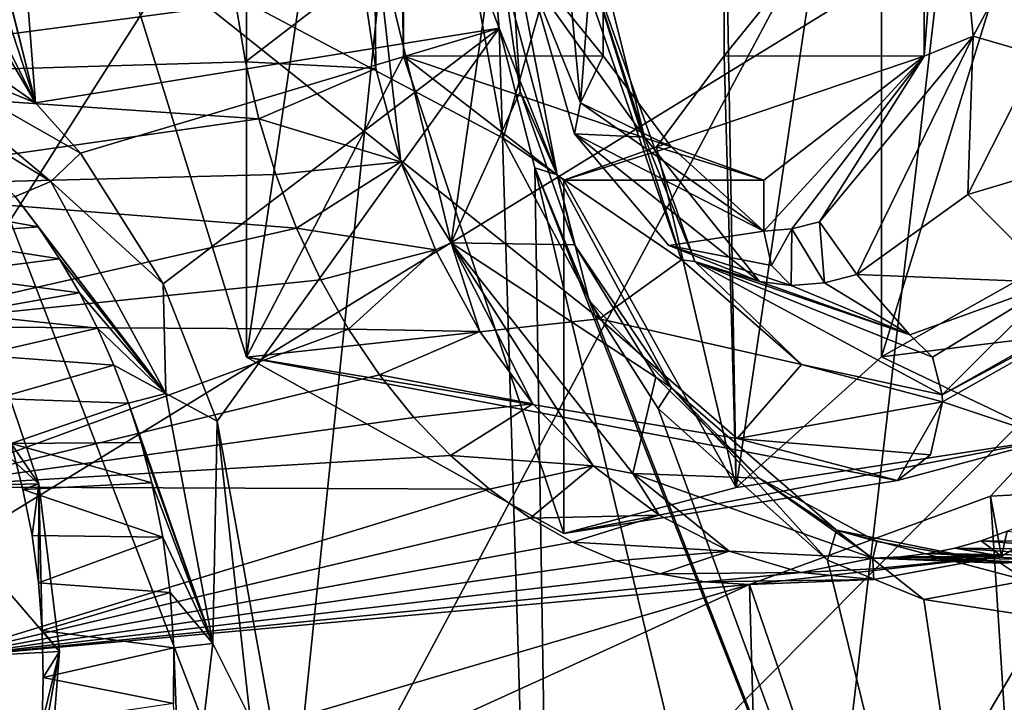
# Model space of a CAD drawing. Header units: metres. Extents: x -150 to 307, y -550 to 84.
# Tile 972 of 1056: x 214.26 to 219.5, y 8.93 to 12.56. Entities that reach past the tile are written whole.
import ezdxf

# ---------------------------------------------------------------- set-up
doc = ezdxf.new("R2010")
doc.units = ezdxf.units.M
doc.layers.add('solid_26006363', color=7, linetype='CONTINUOUS')

msp = doc.modelspace()

# ---------------------------------------------------------------- linework, layer by layer
at = {"layer": 'solid_26006363'}
for points in [[(212.583405, 8.932697, 928.192017), (210.618042, 12.746159, 926.440979), (222.933075, 25.208296, 934.411377)], [(212.583405, 8.932697, 928.192017), (222.933075, 25.208296, 934.411377), (226.778046, 17.647861, 937.837097)], [(213.685944, 20.713861, 890.72583), (214.346542, 12.117091, 890.374573), (212.24559, 20.47102, 889.469666)], [(216.815323, 12.514231, 892.532043), (214.346542, 12.117091, 890.374573), (213.685944, 20.713861, 890.72583)], [(216.766922, 13.068861, 892.53656), (216.815323, 12.514231, 892.532043), (213.685944, 20.713861, 890.72583)], [(214.346542, 12.117091, 890.374573), (212.56279, 19.283852, 889.585876), (212.24559, 20.47102, 889.469666)], [(214.346542, 12.117091, 890.374573), (212.38559, 18.104013, 889.293701), (212.56279, 19.283852, 889.585876)], [(214.346542, 12.117091, 890.374573), (211.781342, 17.260042, 888.687988), (212.38559, 18.104013, 889.293701)], [(213.810257, 4.600105, 929.285156), (212.583405, 8.932697, 928.192017), (226.778046, 17.647861, 937.837097)], [(213.810257, 4.600105, 929.285156), (226.778046, 17.647861, 937.837097), (229.17627, 9.082661, 939.973816)], [(214.346542, 12.117091, 890.374573), (211.45163, 17.060841, 888.388794), (211.781342, 17.260042, 888.687988)], [(214.346542, 12.117091, 890.374573), (213.464005, 12.734052, 889.672791), (211.45163, 17.060841, 888.388794)], [(216.241806, 15.980383, 896.821106), (215.467926, 15.286435, 896.131592), (215.469208, 10.762705, 896.132751)], [(216.304916, 12.365718, 896.877319), (216.241806, 15.980383, 896.821106), (215.469208, 10.762705, 896.132751)], [(216.304916, 12.365718, 896.877319), (216.304382, 13.683925, 896.876892), (216.241806, 15.980383, 896.821106)], [(213.290482, 13.882104, 930.071228), (215.66008, 7.726824, 932.134583), (216.457001, 15.442872, 932.374939)], [(216.457001, 15.442872, 932.374939), (215.66008, 7.726824, 932.134583), (219.372208, 14.675077, 934.592712)], [(215.467926, 15.286435, 896.131592), (214.769409, 13.026053, 895.509277), (215.469208, 10.762705, 896.132751)], [(218.012207, 13.685145, 898.398499), (218.075302, 10.07048, 898.454712), (218.8479, 15.288159, 899.143066)], [(218.075302, 10.07048, 898.454712), (218.849182, 10.764429, 899.144226), (218.8479, 15.288159, 899.143066)], [(218.849182, 10.764429, 899.144226), (219.547714, 13.02481, 899.766602), (218.8479, 15.288159, 899.143066)], [(215.66008, 7.726824, 932.134583), (218.517365, 7.342769, 934.275696), (219.372208, 14.675077, 934.592712)], [(219.372208, 14.675077, 934.592712), (218.517365, 7.342769, 934.275696), (222.266998, 13.693556, 936.763489)], [(219.076202, 12.365718, 897.204285), (219.198532, 13.93364, 897.313293), (219.336914, 12.472278, 897.436584)], [(219.076202, 12.365718, 897.204285), (219.076721, 13.683925, 897.204773), (219.198532, 13.93364, 897.313293)], [(219.336914, 12.472278, 897.436584), (219.198532, 13.93364, 897.313293), (219.7621, 13.261803, 897.520691)], [(213.290482, 13.882104, 930.071228), (212.744339, 6.936975, 929.95697), (215.66008, 7.726824, 932.134583)], [(217.368912, 13.685145, 895.683167), (216.304382, 13.683925, 896.876892), (217.368378, 12.366939, 895.682678)], [(217.368378, 12.366939, 895.682678), (216.304382, 13.683925, 896.876892), (216.304916, 12.365718, 896.877319)], [(217.368912, 13.685145, 895.683167), (217.246567, 12.117223, 895.574158), (217.108185, 13.578583, 895.450867)], [(217.368912, 13.685145, 895.683167), (217.368378, 12.366939, 895.682678), (217.246567, 12.117223, 895.574158)], [(218.012207, 13.685145, 898.398499), (218.012726, 12.366939, 898.398987), (218.075302, 10.07048, 898.454712)], [(219.076721, 13.683925, 897.204773), (218.012726, 12.366939, 898.398987), (218.012207, 13.685145, 898.398499)], [(219.076202, 12.365718, 897.204285), (218.012726, 12.366939, 898.398987), (219.076721, 13.683925, 897.204773)], [(218.517365, 7.342769, 934.275696), (221.375778, 6.851775, 936.386719), (222.266998, 13.693556, 936.763489)], [(217.108185, 13.578583, 895.450867), (217.246567, 12.117223, 895.574158), (216.975739, 12.789058, 895.038147)], [(219.336914, 12.472278, 897.436584), (219.7621, 13.261803, 897.520691), (219.685379, 12.370621, 897.452332)], [(216.63031, 13.060238, 893.816223), (216.836288, 11.928139, 893.915161), (214.769409, 13.026053, 895.509277)], [(217.162155, 13.079977, 893.81134), (216.836288, 11.928139, 893.915161), (216.63031, 13.060238, 893.816223)], [(217.122696, 11.733259, 892.845215), (216.815323, 12.514231, 892.532043), (216.766922, 13.068861, 892.53656)], [(217.122696, 11.733259, 892.845215), (216.766922, 13.068861, 892.53656), (216.868271, 13.063989, 892.727722)], [(216.925598, 12.177541, 892.986877), (216.868271, 13.063989, 892.727722), (216.799789, 13.049998, 892.956238)], [(217.162155, 13.079977, 893.81134), (217.78569, 11.28205, 894.211975), (216.836288, 11.928139, 893.915161)], [(216.925598, 12.177541, 892.986877), (217.122696, 11.733259, 892.845215), (216.868271, 13.063989, 892.727722)], [(217.243729, 12.99542, 893.875305), (217.78569, 11.28205, 894.211975), (217.162155, 13.079977, 893.81134)], [(217.348801, 10.96743, 894.300537), (215.469208, 10.762705, 896.132751), (214.769409, 13.026053, 895.509277)], [(216.836288, 11.928139, 893.915161), (217.348801, 10.96743, 894.300537), (214.769409, 13.026053, 895.509277)], [(216.080765, 12.809936, 893.64386), (216.157852, 12.298909, 893.668518), (216.150314, 13.05, 893.724854)], [(216.55838, 11.371369, 893.944519), (216.799789, 13.049998, 892.956238), (216.150314, 13.05, 893.724854)], [(216.290405, 11.803379, 893.744324), (216.55838, 11.371369, 893.944519), (216.150314, 13.05, 893.724854)], [(216.157852, 12.298909, 893.668518), (216.290405, 11.803379, 893.744324), (216.150314, 13.05, 893.724854)], [(216.55838, 11.371369, 893.944519), (216.925598, 12.177541, 892.986877), (216.799789, 13.049998, 892.956238)], [(220.896545, 11.917277, 897.518494), (219.547714, 13.02481, 899.766602), (218.849182, 10.764429, 899.144226)], [(216.975739, 12.789058, 895.038147), (217.588394, 11.934618, 894.421082), (217.327408, 12.983938, 894.293091)], [(217.243729, 12.99542, 893.875305), (217.855087, 11.272434, 894.272095), (217.78569, 11.28205, 894.211975)], [(217.588394, 11.934618, 894.421082), (217.855087, 11.272434, 894.272095), (217.243729, 12.99542, 893.875305)], [(217.327408, 12.983938, 894.293091), (217.588394, 11.934618, 894.421082), (217.243729, 12.99542, 893.875305)], [(216.080765, 12.809936, 893.64386), (215.413162, 12.642387, 894.377014), (215.463882, 12.334465, 894.395569)], [(216.080765, 12.809936, 893.64386), (215.463882, 12.334465, 894.395569), (216.157852, 12.298909, 893.668518)], [(216.975739, 12.789058, 895.038147), (217.215942, 11.95165, 895.252197), (217.588394, 11.934618, 894.421082)], [(217.246567, 12.117223, 895.574158), (217.215942, 11.95165, 895.252197), (216.975739, 12.789058, 895.038147)], [(213.536392, 12.446374, 889.825134), (213.464005, 12.734052, 889.672791), (214.346542, 12.117091, 890.374573)], [(211.734283, 12.604815, 891.216614), (212.404175, 12.244992, 891.756531), (215.413162, 12.642387, 894.377014)], [(212.404175, 12.244992, 891.756531), (215.463882, 12.334465, 894.395569), (215.413162, 12.642387, 894.377014)], [(214.586288, 11.848532, 890.558594), (214.346542, 12.117091, 890.374573), (216.815323, 12.514231, 892.532043)], [(215.025604, 11.15319, 890.882751), (214.586288, 11.848532, 890.558594), (216.815323, 12.514231, 892.532043)], [(215.3125, 10.422317, 891.077637), (215.025604, 11.15319, 890.882751), (216.815323, 12.514231, 892.532043)], [(215.3125, 10.422317, 891.077637), (216.815323, 12.514231, 892.532043), (217.195801, -0.000178, 892.348938)], [(217.004562, 11.771688, 892.637268), (217.195801, -0.000178, 892.348938), (216.815323, 12.514231, 892.532043)], [(217.122696, 11.733259, 892.845215), (217.004562, 11.771688, 892.637268), (216.815323, 12.514231, 892.532043)], [(213.536392, 12.446374, 889.825134), (214.346542, 12.117091, 890.374573), (214.586288, 11.848532, 890.558594)], [(213.536392, 12.446374, 889.825134), (214.586288, 11.848532, 890.558594), (214.427719, 11.698196, 890.519653)], [(213.692108, 12.148809, 890.219971), (213.536392, 12.446374, 889.825134), (214.427719, 11.698196, 890.519653)], [(218.51889, 11.483999, 896.707764), (219.336914, 12.472278, 897.436584), (218.719086, 11.203988, 896.591431)], [(219.076202, 12.365718, 897.204285), (219.336914, 12.472278, 897.436584), (218.51889, 11.483999, 896.707764)], [(219.336914, 12.472278, 897.436584), (219.309189, 11.628401, 897.117188), (218.719086, 11.203988, 896.591431)], [(219.336914, 12.472278, 897.436584), (219.685379, 12.370621, 897.452332), (219.309189, 11.628401, 897.117188)], [(219.309189, 11.628401, 897.117188), (219.685379, 12.370621, 897.452332), (220.311234, 11.928735, 896.833435)], [(212.404175, 12.244992, 891.756531), (215.534821, 12.031249, 894.432739), (215.463882, 12.334465, 894.395569)], [(216.157852, 12.298909, 893.668518), (215.463882, 12.334465, 894.395569), (215.534821, 12.031249, 894.432739)], [(216.304916, 12.365718, 896.877319), (215.469208, 10.762705, 896.132751), (217.158554, 9.825524, 897.637939)], [(217.368378, 12.366939, 895.682678), (216.304916, 12.365718, 896.877319), (217.729691, 11.882341, 896.004578)], [(217.158554, 11.705432, 897.637939), (216.304916, 12.365718, 896.877319), (217.158554, 9.825524, 897.637939)], [(217.729691, 11.882341, 896.004578), (216.304916, 12.365718, 896.877319), (217.158554, 11.705432, 897.637939)], [(217.368378, 12.366939, 895.682678), (217.729691, 11.882341, 896.004578), (217.246567, 12.117223, 895.574158)], [(218.012726, 12.366939, 898.398987), (217.651413, 11.882341, 898.077026), (218.075302, 10.07048, 898.454712)], [(219.076202, 12.365718, 897.204285), (217.651413, 11.882341, 898.077026), (218.012726, 12.366939, 898.398987)], [(219.076202, 12.365718, 897.204285), (218.222549, 11.705432, 896.443726), (217.651413, 11.882341, 898.077026)], [(219.076202, 12.365718, 897.204285), (218.371902, 11.446343, 896.576782), (218.222549, 11.433722, 896.443726)], [(219.076202, 12.365718, 897.204285), (218.222549, 11.433722, 896.443726), (218.222549, 11.705432, 896.443726)], [(219.076202, 12.365718, 897.204285), (218.51889, 11.483999, 896.707764), (218.371902, 11.446343, 896.576782)], [(216.157852, 12.298909, 893.668518), (215.534821, 12.031249, 894.432739), (216.290405, 11.803379, 893.744324)], [(212.404175, 12.244992, 891.756531), (212.987717, 11.668848, 892.209045), (215.534821, 12.031249, 894.432739)], [(216.55838, 11.371369, 893.944519), (217.215027, 11.36067, 893.169922), (216.925598, 12.177541, 892.986877)], [(216.925598, 12.177541, 892.986877), (217.215027, 11.36067, 893.169922), (217.122696, 11.733259, 892.845215)], [(213.692108, 12.148809, 890.219971), (214.427719, 11.698196, 890.519653), (214.238327, 11.619277, 890.639038)], [(217.246567, 12.117223, 895.574158), (218.222549, 11.433722, 896.443726), (217.215942, 11.95165, 895.252197)], [(217.729691, 11.882341, 896.004578), (218.222549, 11.433722, 896.443726), (217.246567, 12.117223, 895.574158)], [(212.987717, 11.668848, 892.209045), (215.625488, 11.735957, 894.488281), (215.534821, 12.031249, 894.432739)], [(216.290405, 11.803379, 893.744324), (215.534821, 12.031249, 894.432739), (215.625488, 11.735957, 894.488281)], [(217.215942, 11.95165, 895.252197), (218.19931, 11.165387, 894.888672), (217.588394, 11.934618, 894.421082)], [(217.215942, 11.95165, 895.252197), (217.718445, 11.358512, 895.69989), (218.19931, 11.165387, 894.888672)], [(218.222549, 11.433722, 896.443726), (217.718445, 11.358512, 895.69989), (217.215942, 11.95165, 895.252197)], [(217.78569, 11.28205, 894.211975), (217.348801, 10.96743, 894.300537), (216.836288, 11.928139, 893.915161)], [(217.588394, 11.934618, 894.421082), (218.19931, 11.165387, 894.888672), (217.855087, 11.272434, 894.272095)], [(220.453415, 10.96226, 897.053894), (220.896545, 11.917277, 897.518494), (218.849182, 10.764429, 899.144226)], [(219.309189, 11.628401, 897.117188), (220.311234, 11.928735, 896.833435), (219.772842, 11.161342, 896.280457)], [(214.427719, 11.698196, 890.519653), (214.586288, 11.848532, 890.558594), (215.025604, 11.15319, 890.882751)], [(217.651413, 11.882341, 898.077026), (217.158554, 11.705432, 897.637939), (218.075302, 10.07048, 898.454712)], [(218.222549, 11.705432, 896.443726), (217.158554, 11.705432, 897.637939), (217.651413, 11.882341, 898.077026)], [(217.729691, 11.882341, 896.004578), (217.158554, 11.705432, 897.637939), (218.222549, 11.705432, 896.443726)], [(217.729691, 11.882341, 896.004578), (218.222549, 11.705432, 896.443726), (218.222549, 11.433722, 896.443726)], [(216.290405, 11.803379, 893.744324), (215.625488, 11.735957, 894.488281), (215.735748, 11.449543, 894.562195)], [(216.290405, 11.803379, 893.744324), (215.735748, 11.449543, 894.562195), (216.476135, 11.333961, 893.870117)], [(216.290405, 11.803379, 893.744324), (216.476135, 11.333961, 893.870117), (216.55838, 11.371369, 893.944519)], [(217.004562, 11.771688, 892.637268), (219.822006, -0.000249, 894.648499), (217.195801, -0.000178, 892.348938)], [(217.004562, 11.771688, 892.637268), (219.785614, 4.690118, 894.689392), (219.822006, -0.000249, 894.648499)], [(217.004562, 11.771688, 892.637268), (217.292877, 11.064641, 892.835083), (219.785614, 4.690118, 894.689392)], [(217.122696, 11.733259, 892.845215), (217.292877, 11.064641, 892.835083), (217.004562, 11.771688, 892.637268)], [(212.987717, 11.668848, 892.209045), (215.735748, 11.449543, 894.562195), (215.625488, 11.735957, 894.488281)], [(214.238327, 11.619277, 890.639038), (214.427719, 11.698196, 890.519653), (215.04039, 10.569696, 890.963562)], [(215.04039, 10.569696, 890.963562), (214.427719, 11.698196, 890.519653), (215.025604, 11.15319, 890.882751)], [(217.122696, 11.733259, 892.845215), (217.73259, 10.600688, 893.288574), (217.292877, 11.064641, 892.835083)], [(217.215027, 11.36067, 893.169922), (217.73259, 10.600688, 893.288574), (217.122696, 11.733259, 892.845215)], [(217.158554, 11.705432, 897.637939), (217.158554, 9.825524, 897.637939), (218.075302, 10.07048, 898.454712)], [(212.987717, 11.668848, 892.209045), (213.435776, 10.926747, 892.537415), (215.735748, 11.449543, 894.562195)], [(213.558533, 11.600737, 891.374207), (214.238327, 11.619277, 890.639038), (214.360306, 11.457731, 890.729553)], [(213.700989, 11.407148, 891.481323), (213.558533, 11.600737, 891.374207), (214.360306, 11.457731, 890.729553)], [(214.360306, 11.457731, 890.729553), (214.238327, 11.619277, 890.639038), (215.04039, 10.569696, 890.963562)], [(218.719086, 11.203988, 896.591431), (219.309189, 11.628401, 897.117188), (219.772842, 11.161342, 896.280457)], [(218.371902, 11.446343, 896.576782), (218.51889, 11.483999, 896.707764), (218.54541, 11.15949, 896.436646)], [(218.51889, 11.483999, 896.707764), (218.719086, 11.203988, 896.591431), (218.54541, 11.15949, 896.436646)], [(213.435776, 10.926747, 892.537415), (215.86499, 11.174772, 894.654053), (215.735748, 11.449543, 894.562195)], [(213.700989, 11.407148, 891.481323), (214.360306, 11.457731, 890.729553), (214.474365, 11.286438, 890.812866)], [(214.474365, 11.286438, 890.812866), (214.360306, 11.457731, 890.729553), (215.04039, 10.569696, 890.963562)], [(216.476135, 11.333961, 893.870117), (215.735748, 11.449543, 894.562195), (215.86499, 11.174772, 894.654053)], [(218.222549, 11.433722, 896.443726), (218.263306, 11.252051, 896.397949), (217.718445, 11.358512, 895.69989)], [(218.371902, 11.446343, 896.576782), (218.263306, 11.252051, 896.397949), (218.222549, 11.433722, 896.443726)], [(218.371902, 11.446343, 896.576782), (218.368927, 11.144578, 896.279419), (218.263306, 11.252051, 896.397949)], [(218.371902, 11.446343, 896.576782), (218.54541, 11.15949, 896.436646), (218.368927, 11.144578, 896.279419)], [(213.700989, 11.407148, 891.481323), (214.474365, 11.286438, 890.812866), (213.830338, 11.204825, 891.577026)], [(216.476135, 11.333961, 893.870117), (215.86499, 11.174772, 894.654053), (216.013031, 10.913147, 894.763855)], [(216.476135, 11.333961, 893.870117), (216.013031, 10.913147, 894.763855), (216.712234, 10.900476, 894.043945)], [(216.476135, 11.333961, 893.870117), (216.712234, 10.900476, 894.043945), (216.55838, 11.371369, 893.944519)], [(216.55838, 11.371369, 893.944519), (217.648895, 10.657491, 893.492676), (217.215027, 11.36067, 893.169922)], [(217.525818, 10.144666, 894.702515), (217.648895, 10.657491, 893.492676), (216.55838, 11.371369, 893.944519)], [(217.314056, 10.185329, 894.519775), (217.525818, 10.144666, 894.702515), (216.55838, 11.371369, 893.944519)], [(216.993668, 10.514287, 894.262207), (217.314056, 10.185329, 894.519775), (216.55838, 11.371369, 893.944519)], [(216.712234, 10.900476, 894.043945), (216.993668, 10.514287, 894.262207), (216.55838, 11.371369, 893.944519)], [(217.215027, 11.36067, 893.169922), (217.648895, 10.657491, 893.492676), (217.73259, 10.600688, 893.288574)], [(217.718445, 11.358512, 895.69989), (218.368927, 11.144578, 896.279419), (218.19931, 11.165387, 894.888672)], [(218.263306, 11.252051, 896.397949), (218.368927, 11.144578, 896.279419), (217.718445, 11.358512, 895.69989)], [(213.830338, 11.204825, 891.577026), (214.474365, 11.286438, 890.812866), (214.580002, 11.106112, 890.88855)], [(214.580002, 11.106112, 890.88855), (214.474365, 11.286438, 890.812866), (215.04039, 10.569696, 890.963562)], [(217.78569, 11.28205, 894.211975), (218.423447, 10.724418, 894.731201), (217.348801, 10.96743, 894.300537)], [(217.855087, 11.272434, 894.272095), (218.423447, 10.724418, 894.731201), (217.78569, 11.28205, 894.211975)], [(217.855087, 11.272434, 894.272095), (219.173203, 10.563022, 895.38092), (218.423447, 10.724418, 894.731201)], [(219.12088, 10.763829, 895.437012), (219.173203, 10.563022, 895.38092), (217.855087, 11.272434, 894.272095)], [(219.000641, 10.881934, 895.570374), (219.12088, 10.763829, 895.437012), (217.855087, 11.272434, 894.272095)], [(218.19931, 11.165387, 894.888672), (219.000641, 10.881934, 895.570374), (217.855087, 11.272434, 894.272095)], [(220.427063, 11.268401, 896.551208), (220.48085, 11.263342, 896.599304), (219.173203, 10.563022, 895.38092)], [(220.427063, 11.268401, 896.551208), (219.173203, 10.563022, 895.38092), (219.772842, 11.161342, 896.280457)], [(219.173203, 10.563022, 895.38092), (220.48085, 11.263342, 896.599304), (219.174515, 10.524931, 895.379456)], [(219.174515, 10.524931, 895.379456), (220.48085, 11.263342, 896.599304), (219.765259, 10.328733, 896.396667)], [(213.435776, 10.926747, 892.537415), (216.013031, 10.913147, 894.763855), (215.86499, 11.174772, 894.654053)], [(213.830338, 11.204825, 891.577026), (214.580002, 11.106112, 890.88855), (213.946533, 10.993823, 891.661133)], [(218.368927, 11.144578, 896.279419), (219.000641, 10.881934, 895.570374), (218.19931, 11.165387, 894.888672)], [(218.54541, 11.15949, 896.436646), (218.719086, 11.203988, 896.591431), (219.000641, 10.881934, 895.570374)], [(218.719086, 11.203988, 896.591431), (219.772842, 11.161342, 896.280457), (219.000641, 10.881934, 895.570374)], [(215.04039, 10.569696, 890.963562), (215.025604, 11.15319, 890.882751), (215.3125, 10.422317, 891.077637)], [(218.368927, 11.144578, 896.279419), (218.54541, 11.15949, 896.436646), (219.000641, 10.881934, 895.570374)], [(219.772842, 11.161342, 896.280457), (219.12088, 10.763829, 895.437012), (219.000641, 10.881934, 895.570374)], [(219.772842, 11.161342, 896.280457), (219.173203, 10.563022, 895.38092), (219.12088, 10.763829, 895.437012)], [(213.946533, 10.993823, 891.661133), (214.580002, 11.106112, 890.88855), (214.676727, 10.917478, 890.956299)], [(214.676727, 10.917478, 890.956299), (214.580002, 11.106112, 890.88855), (215.04039, 10.569696, 890.963562)], [(217.292877, 11.064641, 892.835083), (217.6604, 10.489484, 893.114563), (219.785614, 4.690118, 894.689392)], [(217.73259, 10.600688, 893.288574), (217.6604, 10.489484, 893.114563), (217.292877, 11.064641, 892.835083)], [(213.946533, 10.993823, 891.661133), (214.676727, 10.917478, 890.956299), (214.04953, 10.774107, 891.733704)], [(217.348801, 10.96743, 894.300537), (218.082016, 10.331197, 894.905518), (215.469208, 10.762705, 896.132751)], [(218.423447, 10.724418, 894.731201), (218.082016, 10.331197, 894.905518), (217.348801, 10.96743, 894.300537)], [(219.765259, 10.328733, 896.396667), (220.453415, 10.96226, 897.053894), (218.849182, 10.764429, 899.144226)], [(213.435776, 10.926747, 892.537415), (213.721359, 10.073014, 892.723328), (216.013031, 10.913147, 894.763855)], [(214.363892, 10.088626, 891.956421), (213.721359, 10.073014, 892.723328), (213.435776, 10.926747, 892.537415)], [(214.363892, 10.088626, 891.956421), (213.435776, 10.926747, 892.537415), (214.082428, 10.91944, 891.772156)], [(213.721359, 10.073014, 892.723328), (216.178268, 10.668486, 894.890442), (216.013031, 10.913147, 894.763855)], [(214.04953, 10.774107, 891.733704), (214.676727, 10.917478, 890.956299), (214.764099, 10.721206, 891.015808)], [(214.216507, 10.303719, 891.84436), (214.363892, 10.088626, 891.956421), (214.082428, 10.91944, 891.772156)], [(214.764099, 10.721206, 891.015808), (214.676727, 10.917478, 890.956299), (215.04039, 10.569696, 890.963562)], [(216.712234, 10.900476, 894.043945), (216.013031, 10.913147, 894.763855), (216.178268, 10.668486, 894.890442)], [(216.712234, 10.900476, 894.043945), (216.178268, 10.668486, 894.890442), (216.993668, 10.514287, 894.262207)], [(214.04953, 10.774107, 891.733704), (214.764099, 10.721206, 891.015808), (214.139648, 10.543378, 891.7948)], [(218.934525, 10.106121, 895.644592), (217.158554, 9.825524, 897.637939), (215.469208, 10.762705, 896.132751)], [(218.082016, 10.331197, 894.905518), (218.934525, 10.106121, 895.644592), (215.469208, 10.762705, 896.132751)], [(219.765259, 10.328733, 896.396667), (218.849182, 10.764429, 899.144226), (218.075302, 10.07048, 898.454712)], [(214.139648, 10.543378, 891.7948), (214.764099, 10.721206, 891.015808), (214.841675, 10.517993, 891.06665)], [(214.841675, 10.517993, 891.06665), (214.764099, 10.721206, 891.015808), (215.04039, 10.569696, 890.963562)], [(218.423447, 10.724418, 894.731201), (219.174515, 10.524931, 895.379456), (218.082016, 10.331197, 894.905518)], [(219.173203, 10.563022, 895.38092), (219.174515, 10.524931, 895.379456), (218.423447, 10.724418, 894.731201)], [(213.721359, 10.073014, 892.723328), (216.35939, 10.443136, 895.032776), (216.178268, 10.668486, 894.890442)], [(216.993668, 10.514287, 894.262207), (216.178268, 10.668486, 894.890442), (216.35939, 10.443136, 895.032776)], [(217.525818, 10.144666, 894.702515), (218.198288, 10.119222, 893.932922), (217.648895, 10.657491, 893.492676)], [(217.648895, 10.657491, 893.492676), (218.198288, 10.119222, 893.932922), (217.73259, 10.600688, 893.288574)], [(217.73259, 10.600688, 893.288574), (218.562439, 9.682409, 893.850098), (217.6604, 10.489484, 893.114563)], [(217.73259, 10.600688, 893.288574), (218.609589, 9.842383, 894.002014), (218.562439, 9.682409, 893.850098)], [(218.198288, 10.119222, 893.932922), (218.609589, 9.842383, 894.002014), (217.73259, 10.600688, 893.288574)], [(214.139648, 10.543378, 891.7948), (214.841675, 10.517993, 891.06665), (214.216507, 10.303719, 891.84436)], [(214.841675, 10.517993, 891.06665), (215.04039, 10.569696, 890.963562), (215.291092, 9.239462, 891.087341)], [(215.291092, 9.239462, 891.087341), (215.04039, 10.569696, 890.963562), (215.3125, 10.422317, 891.077637)], [(219.951126, 10.584884, 898.230469), (219.430023, 10.023608, 897.719971), (219.761932, 4.853947, 897.758362)], [(220.100235, 10.058602, 896.978455), (219.430023, 10.023608, 897.719971), (219.951126, 10.584884, 898.230469)], [(214.216507, 10.303719, 891.84436), (214.841675, 10.517993, 891.06665), (214.909058, 10.308955, 891.108765)], [(214.909058, 10.308955, 891.108765), (214.841675, 10.517993, 891.06665), (215.291092, 9.239462, 891.087341)], [(216.993668, 10.514287, 894.262207), (216.35939, 10.443136, 895.032776), (216.554764, 10.239515, 895.189514)], [(216.993668, 10.514287, 894.262207), (216.554764, 10.239515, 895.189514), (217.314056, 10.185329, 894.519775)], [(217.6604, 10.489484, 893.114563), (218.562439, 9.682409, 893.850098), (219.785614, 4.690118, 894.689392)], [(219.110184, 10.244389, 895.449463), (218.082016, 10.331197, 894.905518), (219.174515, 10.524931, 895.379456)], [(219.174515, 10.524931, 895.379456), (219.765259, 10.328733, 896.396667), (218.934525, 10.106121, 895.644592)], [(219.110184, 10.244389, 895.449463), (219.174515, 10.524931, 895.379456), (218.934525, 10.106121, 895.644592)], [(213.721359, 10.073014, 892.723328), (216.554764, 10.239515, 895.189514), (216.35939, 10.443136, 895.032776)], [(215.291092, 9.239462, 891.087341), (215.3125, 10.422317, 891.077637), (215.489838, 8.842351, 891.13092)], [(215.489838, 8.842351, 891.13092), (215.3125, 10.422317, 891.077637), (217.195801, -0.000178, 892.348938)], [(219.765259, 10.328733, 896.396667), (218.075302, 10.07048, 898.454712), (217.158554, 9.825524, 897.637939)], [(219.765259, 10.328733, 896.396667), (217.158554, 9.825524, 897.637939), (218.934525, 10.106121, 895.644592)], [(219.110184, 10.244389, 895.449463), (218.934525, 10.106121, 895.644592), (218.082016, 10.331197, 894.905518)], [(214.216507, 10.303719, 891.84436), (214.909058, 10.308955, 891.108765), (214.965851, 10.095272, 891.141785)], [(214.216507, 10.303719, 891.84436), (214.965851, 10.095272, 891.141785), (214.27948, 10.059406, 891.88208)], [(214.216507, 10.303719, 891.84436), (214.27948, 10.059406, 891.88208), (214.363892, 10.088626, 891.956421)], [(214.965851, 10.095272, 891.141785), (214.909058, 10.308955, 891.108765), (215.291092, 9.239462, 891.087341)], [(213.721359, 10.073014, 892.723328), (216.762177, 10.060023, 895.358948), (216.554764, 10.239515, 895.189514)], [(217.314056, 10.185329, 894.519775), (216.554764, 10.239515, 895.189514), (216.762177, 10.060023, 895.358948)], [(217.314056, 10.185329, 894.519775), (216.762177, 10.060023, 895.358948), (216.979538, 9.906302, 895.539185)], [(217.314056, 10.185329, 894.519775), (216.979538, 9.906302, 895.539185), (217.665482, 9.922265, 894.810181)], [(217.314056, 10.185329, 894.519775), (217.665482, 9.922265, 894.810181), (217.525818, 10.144666, 894.702515)], [(217.525818, 10.144666, 894.702515), (218.802719, 9.693772, 895.79657), (218.198288, 10.119222, 893.932922)], [(218.038315, 9.731683, 895.125122), (218.802719, 9.693772, 895.79657), (217.525818, 10.144666, 894.702515)], [(217.665482, 9.922265, 894.810181), (218.038315, 9.731683, 895.125122), (217.525818, 10.144666, 894.702515)], [(218.198288, 10.119222, 893.932922), (218.824005, 9.781583, 894.457886), (218.609589, 9.842383, 894.002014)], [(218.802719, 9.693772, 895.79657), (218.824005, 9.781583, 894.457886), (218.198288, 10.119222, 893.932922)], [(214.473572, 9.19695, 891.994263), (213.721359, 10.073014, 892.723328), (214.363892, 10.088626, 891.956421)], [(213.721359, 10.073014, 892.723328), (213.828278, 9.161467, 892.757385), (216.762177, 10.060023, 895.358948)], [(214.473572, 9.19695, 891.994263), (213.828278, 9.161467, 892.757385), (213.721359, 10.073014, 892.723328)], [(214.27948, 10.059406, 891.88208), (214.965851, 10.095272, 891.141785), (215.024567, 9.805191, 891.171509)], [(214.27948, 10.059406, 891.88208), (214.327942, 9.813821, 891.907654), (214.363892, 10.088626, 891.956421)], [(214.327942, 9.813821, 891.907654), (214.361801, 9.562066, 891.920776), (214.363892, 10.088626, 891.956421)], [(214.361801, 9.562066, 891.920776), (214.381592, 9.307899, 891.921997), (214.363892, 10.088626, 891.956421)], [(214.381592, 9.307899, 891.921997), (214.473572, 9.19695, 891.994263), (214.363892, 10.088626, 891.956421)], [(215.024567, 9.805191, 891.171509), (214.965851, 10.095272, 891.141785), (215.291092, 9.239462, 891.087341)], [(213.828278, 9.161467, 892.757385), (216.979538, 9.906302, 895.539185), (216.762177, 10.060023, 895.358948)], [(214.27948, 10.059406, 891.88208), (215.024567, 9.805191, 891.171509), (214.327942, 9.813821, 891.907654)], [(219.430023, 10.023608, 897.719971), (218.146317, 9.553834, 896.543396), (219.761932, 4.853947, 897.758362)], [(219.488312, 9.704478, 896.406189), (218.146317, 9.553834, 896.543396), (219.430023, 10.023608, 897.719971)], [(219.488312, 9.704478, 896.406189), (219.430023, 10.023608, 897.719971), (220.100235, 10.058602, 896.978455)], [(219.488312, 9.704478, 896.406189), (220.100235, 10.058602, 896.978455), (219.518234, 9.836529, 896.441528)], [(213.828278, 9.161467, 892.757385), (217.204987, 9.779356, 895.728699), (216.979538, 9.906302, 895.539185)], [(217.665482, 9.922265, 894.810181), (216.979538, 9.906302, 895.539185), (217.204987, 9.779356, 895.728699)], [(217.665482, 9.922265, 894.810181), (217.204987, 9.779356, 895.728699), (218.038315, 9.731683, 895.125122)], [(214.327942, 9.813821, 891.907654), (215.024567, 9.805191, 891.171509), (214.361801, 9.562066, 891.920776)], [(214.361801, 9.562066, 891.920776), (215.024567, 9.805191, 891.171509), (215.06337, 9.511385, 891.18457)], [(215.06337, 9.511385, 891.18457), (215.024567, 9.805191, 891.171509), (215.291092, 9.239462, 891.087341)], [(218.609589, 9.842383, 894.002014), (219.074844, 9.473362, 894.28717), (218.562439, 9.682409, 893.850098)], [(218.609589, 9.842383, 894.002014), (219.621124, 9.574677, 894.873596), (219.074844, 9.473362, 894.28717)], [(219.482269, 9.667291, 895.029846), (219.621124, 9.574677, 894.873596), (218.609589, 9.842383, 894.002014)], [(218.824005, 9.781583, 894.457886), (219.482269, 9.667291, 895.029846), (218.609589, 9.842383, 894.002014)], [(219.380646, 9.786415, 896.315491), (219.518234, 9.836529, 896.441528), (220.1194, 9.777984, 895.603088)], [(219.488312, 9.704478, 896.406189), (219.518234, 9.836529, 896.441528), (219.380646, 9.786415, 896.315491)], [(213.828278, 9.161467, 892.757385), (217.436523, 9.680177, 895.925781), (217.204987, 9.779356, 895.728699)], [(218.038315, 9.731683, 895.125122), (217.204987, 9.779356, 895.728699), (217.436523, 9.680177, 895.925781)], [(218.802719, 9.693772, 895.79657), (219.482269, 9.667291, 895.029846), (218.824005, 9.781583, 894.457886)], [(219.240326, 9.747178, 896.187988), (219.380646, 9.786415, 896.315491), (219.993484, 9.737916, 895.488098)], [(219.488312, 9.704478, 896.406189), (219.380646, 9.786415, 896.315491), (219.240326, 9.747178, 896.187988)], [(219.380646, 9.786415, 896.315491), (220.1194, 9.777984, 895.603088), (219.993484, 9.737916, 895.488098)], [(218.038315, 9.731683, 895.125122), (217.436523, 9.680177, 895.925781), (217.67189, 9.609513, 896.128418)], [(218.038315, 9.731683, 895.125122), (217.67189, 9.609513, 896.128418), (218.422775, 9.617439, 895.456238)], [(218.038315, 9.731683, 895.125122), (218.422775, 9.617439, 895.456238), (218.802719, 9.693772, 895.79657)], [(218.80835, 9.580003, 895.794189), (218.146317, 9.553834, 896.543396), (219.488312, 9.704478, 896.406189)], [(219.488312, 9.704478, 896.406189), (218.951279, 9.700925, 895.928467), (218.802719, 9.693772, 895.79657)], [(218.805527, 9.63724, 895.79541), (219.488312, 9.704478, 896.406189), (218.802719, 9.693772, 895.79657)], [(218.951279, 9.700925, 895.928467), (219.610504, 9.671463, 895.143494), (218.802719, 9.693772, 895.79657)], [(218.805527, 9.63724, 895.79541), (218.80835, 9.580003, 895.794189), (219.488312, 9.704478, 896.406189)], [(218.951279, 9.700925, 895.928467), (219.097168, 9.718682, 896.05896), (219.738678, 9.68473, 895.257935)], [(219.488312, 9.704478, 896.406189), (219.097168, 9.718682, 896.05896), (218.951279, 9.700925, 895.928467)], [(218.951279, 9.700925, 895.928467), (219.738678, 9.68473, 895.257935), (219.610504, 9.671463, 895.143494)], [(219.097168, 9.718682, 896.05896), (219.240326, 9.747178, 896.187988), (219.866455, 9.706852, 895.372925)], [(219.488312, 9.704478, 896.406189), (219.240326, 9.747178, 896.187988), (219.097168, 9.718682, 896.05896)], [(219.097168, 9.718682, 896.05896), (219.866455, 9.706852, 895.372925), (219.738678, 9.68473, 895.257935)], [(219.240326, 9.747178, 896.187988), (219.993484, 9.737916, 895.488098), (219.866455, 9.706852, 895.372925)], [(213.828278, 9.161467, 892.757385), (217.67189, 9.609513, 896.128418), (217.436523, 9.680177, 895.925781)], [(218.422775, 9.617439, 895.456238), (218.805527, 9.63724, 895.79541), (218.802719, 9.693772, 895.79657)], [(218.562439, 9.682409, 893.850098), (219.074844, 9.473362, 894.28717), (219.785614, 4.690118, 894.689392)], [(218.802719, 9.693772, 895.79657), (219.610504, 9.671463, 895.143494), (219.482269, 9.667291, 895.029846)], [(219.610504, 9.671463, 895.143494), (219.621124, 9.574677, 894.873596), (219.482269, 9.667291, 895.029846)], [(213.828278, 9.161467, 892.757385), (217.909286, 9.567348, 896.335022), (217.67189, 9.609513, 896.128418)], [(218.422775, 9.617439, 895.456238), (217.67189, 9.609513, 896.128418), (217.909286, 9.567348, 896.335022)], [(218.422775, 9.617439, 895.456238), (217.909286, 9.567348, 896.335022), (218.80835, 9.580003, 895.794189)], [(218.422775, 9.617439, 895.456238), (218.80835, 9.580003, 895.794189), (218.805527, 9.63724, 895.79541)], [(213.503036, 7.439033, 892.384521), (218.207474, 7.406216, 896.47522), (218.146317, 9.553834, 896.543396)], [(213.75209, 8.261656, 892.640442), (213.503036, 7.439033, 892.384521), (218.146317, 9.553834, 896.543396)], [(213.828278, 9.161467, 892.757385), (213.75209, 8.261656, 892.640442), (218.146317, 9.553834, 896.543396)], [(213.828278, 9.161467, 892.757385), (218.146317, 9.553834, 896.543396), (217.909286, 9.567348, 896.335022)], [(214.361801, 9.562066, 891.920776), (215.06337, 9.511385, 891.18457), (214.381592, 9.307899, 891.921997)], [(218.80835, 9.580003, 895.794189), (217.909286, 9.567348, 896.335022), (218.146317, 9.553834, 896.543396)], [(219.761932, 4.853947, 897.758362), (218.146317, 9.553834, 896.543396), (218.207474, 7.406216, 896.47522)], [(219.621124, 9.574677, 894.873596), (219.676407, 9.381137, 894.811951), (219.074844, 9.473362, 894.28717)], [(214.381592, 9.307899, 891.921997), (215.06337, 9.511385, 891.18457), (215.082291, 9.215743, 891.181091)], [(215.082291, 9.215743, 891.181091), (215.06337, 9.511385, 891.18457), (215.291092, 9.239462, 891.087341)], [(219.074844, 9.473362, 894.28717), (219.676407, 9.381137, 894.811951), (219.785614, 4.690118, 894.689392)], [(214.381592, 9.307899, 891.921997), (215.082291, 9.215743, 891.181091), (214.387833, 9.05797, 891.912354)], [(214.381592, 9.307899, 891.921997), (214.387833, 9.05797, 891.912354), (214.473572, 9.19695, 891.994263)], [(215.082291, 9.215743, 891.181091), (215.291092, 9.239462, 891.087341), (215.132156, 7.904215, 890.872681)], [(215.132156, 7.904215, 890.872681), (215.291092, 9.239462, 891.087341), (215.489838, 8.842351, 891.13092)], [(214.405716, 8.306489, 891.88501), (213.828278, 9.161467, 892.757385), (214.473572, 9.19695, 891.994263)], [(214.356186, 8.539509, 891.855347), (214.405716, 8.306489, 891.88501), (214.473572, 9.19695, 891.994263)], [(214.381134, 8.817869, 891.892578), (214.356186, 8.539509, 891.855347), (214.473572, 9.19695, 891.994263)], [(214.387833, 9.05797, 891.912354), (214.381134, 8.817869, 891.892578), (214.473572, 9.19695, 891.994263)], [(214.387833, 9.05797, 891.912354), (215.082291, 9.215743, 891.181091), (215.081329, 8.92016, 891.161316)], [(215.081329, 8.92016, 891.161316), (215.082291, 9.215743, 891.181091), (215.132156, 7.904215, 890.872681)], [(214.405716, 8.306489, 891.88501), (213.75209, 8.261656, 892.640442), (213.828278, 9.161467, 892.757385)], [(213.810257, 4.600105, 929.285156), (229.17627, 9.082661, 939.973816), (229.99118, 0.000344, 940.69989)], [(214.387833, 9.05797, 891.912354), (215.081329, 8.92016, 891.161316), (214.381134, 8.817869, 891.892578)]]:
    msp.add_3dface(points, dxfattribs=at)

doc.saveas('drawing.dxf')
